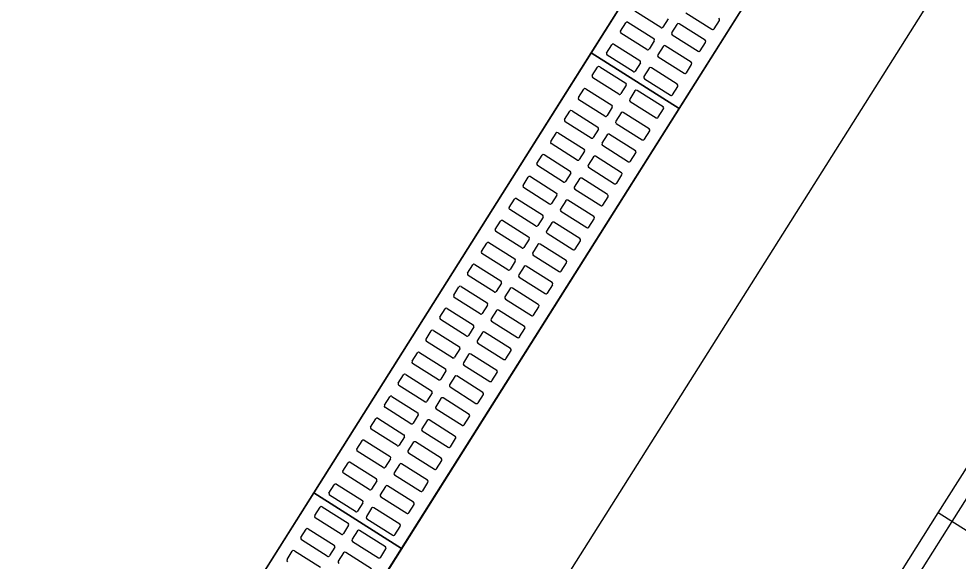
# Model space of a CAD drawing. Extents: x -746176 to -739709, y -1128407 to -1124482.
# Drawn here: x -743177.296 to -743175.489, y -1127097.018 to -1127095.976 of the extents above; entities that cross this region are included whole.
import ezdxf

# ---------------------------------------------------------------- set-up
doc = ezdxf.new("R2010")
doc.units = 0
for name, color, linetype in [('Vrstva 18', 7, 'Continuous'), ('Vrstva 40', 7, 'Continuous'), ('Vrstva 48', 7, 'Continuous'), ('Vrstva 49', 7, 'Continuous')]:
    doc.layers.add(name, color=color, linetype=linetype)

msp = doc.modelspace()

# ---------------------------------------------------------------- linework, layer by layer
at = {"layer": 'Vrstva 18'}
msp.add_lwpolyline([(-743072.4868, -1126932.7514), (-743098.6471, -1126974.1456), (-743125.9402, -1127017.3839), (-743152.604, -1127059.6082), (-743175.0227, -1127095.1157), (-743199.1633, -1127133.3459), (-743215.971, -1127159.9412), (-743232.818, -1127186.5147), (-743247.4563, -1127209.8113), (-743254.52, -1127221.6389), (-743261.299, -1127233.6914), (-743264.1553, -1127239.1951), (-743264.862, -1127241.1083), (-743267.3367, -1127245.816), (-743268.2889, -1127247.1585), (-743271.7107, -1127253.7504), (-743281.1217, -1127274.1963), (-743291.9232, -1127301.4196), (-743296.7241, -1127315.2221), (-743301.1161, -1127329.1278), (-743306.7868, -1127349.5059)], dxfattribs=at)
at = {"layer": 'Vrstva 40'}
for p, q in [((-743175.5279, -1127096.9256), (-743174.567, -1127095.4035)), ((-743175.5012, -1127096.9424), (-743174.5403, -1127095.4203)), ((-743176.4888, -1127098.4477), (-743175.5279, -1127096.9256)), ((-743175.3855, -1127097.0155), (-743175.5279, -1127096.9256)), ((-743175.3855, -1127097.0155), (-743175.5279, -1127096.9256)), ((-743176.4621, -1127098.4645), (-743175.5012, -1127096.9424))]:
    msp.add_line(p, q, dxfattribs=at)
at = {"layer": 'Vrstva 48'}
for p, q in [((-743177.0163, -1127097.3423), (-743175.8563, -1127095.5049)), ((-743175.6419, -1127095.5398), (-743176.8018, -1127097.3773)), ((-743175.5012, -1127096.9424), (-743174.7114, -1127095.6913)), ((-743175.8714, -1127097.5288), (-743175.5012, -1127096.9424))]:
    msp.add_line(p, q, dxfattribs=at)
at = {"layer": 'Vrstva 49'}
for p, q in [((-743176.1952, -1127096.0416), (-743175.6614, -1127095.196)), ((-743176.729, -1127096.8872), (-743176.1952, -1127096.0416)), ((-743176.1952, -1127096.0416), (-743176.0261, -1127096.1484)), ((-743177.2628, -1127097.7328), (-743176.729, -1127096.8872)), ((-743176.729, -1127096.8872), (-743176.5599, -1127096.994))]:
    msp.add_line(p, q, dxfattribs=at)
for points in [[(-743176.0261, -1127096.1484), (-743175.4922, -1127095.3028), (-743175.6614, -1127095.196), (-743176.1952, -1127096.0416)], [(-743176.5599, -1127096.994), (-743176.0261, -1127096.1484), (-743176.1952, -1127096.0416), (-743176.729, -1127096.8872)], [(-743177.0937, -1127097.8396), (-743176.5599, -1127096.994), (-743176.729, -1127096.8872), (-743177.2628, -1127097.7328)]]:
    msp.add_lwpolyline(points, close=True, dxfattribs=at)
for points in [[(-743176.0616, -1127095.993), (-743176.1115, -1127095.9615)], [(-743176.0474, -1127095.9761), (-743176.0575, -1127095.9921)], [(-743176.013, -1127095.9647), (-743175.9631, -1127095.9962)], [(-743176.1391, -1127095.9996), (-743176.129, -1127095.9836)], [(-743176.1248, -1127095.9826), (-743176.075, -1127096.0141)], [(-743176.0305, -1127095.9867), (-743176.0406, -1127096.0028)], [(-743175.9764, -1127096.0173), (-743176.0263, -1127095.9858)], [(-743175.959, -1127095.9952), (-743175.9488, -1127095.9792)], [(-743176.0883, -1127096.0353), (-743176.1382, -1127096.0038)], [(-743176.0396, -1127096.0069), (-743175.9898, -1127096.0384)], [(-743176.1658, -1127096.0418), (-743176.1556, -1127096.0258)], [(-743176.1515, -1127096.0249), (-743176.1016, -1127096.0564)], [(-743176.074, -1127096.0183), (-743176.0841, -1127096.0343)], [(-743176.0571, -1127096.029), (-743176.0672, -1127096.045)], [(-743176.0031, -1127096.0595), (-743176.053, -1127096.028)], [(-743175.9856, -1127096.0375), (-743175.9755, -1127096.0214)], [(-743176.1149, -1127096.0775), (-743176.1648, -1127096.046)], [(-743176.0663, -1127096.0491), (-743176.0164, -1127096.0806)], [(-743176.1007, -1127096.0605), (-743176.1108, -1127096.0765)], [(-743176.0123, -1127096.0797), (-743176.0021, -1127096.0637)], [(-743176.1932, -1127096.0852), (-743176.183, -1127096.0692)], [(-743176.1789, -1127096.0683), (-743176.129, -1127096.0998)], [(-743176.0838, -1127096.0712), (-743176.0939, -1127096.0872)], [(-743176.0297, -1127096.1017), (-743176.0796, -1127096.0702)], [(-743176.1423, -1127096.1209), (-743176.1922, -1127096.0894)], [(-743176.1281, -1127096.1039), (-743176.1382, -1127096.1199)], [(-743176.0929, -1127096.0914), (-743176.0431, -1127096.1228)], [(-743176.2198, -1127096.1275), (-743176.2097, -1127096.1114)], [(-743176.2055, -1127096.1105), (-743176.1557, -1127096.142)], [(-743176.1112, -1127096.1146), (-743176.1213, -1127096.1306)], [(-743176.0571, -1127096.1451), (-743176.107, -1127096.1136)], [(-743176.0389, -1127096.1219), (-743176.0288, -1127096.1059)], [(-743176.169, -1127096.1631), (-743176.2189, -1127096.1316)], [(-743176.1203, -1127096.1347), (-743176.0705, -1127096.1662)], [(-743176.2465, -1127096.1697), (-743176.2363, -1127096.1536)], [(-743176.2322, -1127096.1527), (-743176.1823, -1127096.1842)], [(-743176.1547, -1127096.1461), (-743176.1648, -1127096.1622)], [(-743176.1378, -1127096.1568), (-743176.1479, -1127096.1728)], [(-743176.0838, -1127096.1874), (-743176.1337, -1127096.1559)], [(-743176.0663, -1127096.1653), (-743176.0562, -1127096.1493)], [(-743176.1956, -1127096.2053), (-743176.2455, -1127096.1738)], [(-743176.1814, -1127096.1883), (-743176.1915, -1127096.2044)], [(-743176.147, -1127096.177), (-743176.0971, -1127096.2085)], [(-743176.093, -1127096.2075), (-743176.0828, -1127096.1915)], [(-743176.2731, -1127096.2119), (-743176.263, -1127096.1959)], [(-743176.2589, -1127096.1949), (-743176.209, -1127096.2264)], [(-743176.1645, -1127096.199), (-743176.1746, -1127096.2151)], [(-743176.1104, -1127096.2296), (-743176.1603, -1127096.1981)], [(-743176.2223, -1127096.2475), (-743176.2722, -1127096.216)], [(-743176.208, -1127096.2306), (-743176.2182, -1127096.2466)], [(-743176.1736, -1127096.2192), (-743176.1238, -1127096.2507)], [(-743176.2998, -1127096.2541), (-743176.2896, -1127096.2381)], [(-743176.2855, -1127096.2371), (-743176.2356, -1127096.2686)], [(-743176.1911, -1127096.2412), (-743176.2012, -1127096.2573)], [(-743176.1371, -1127096.2718), (-743176.187, -1127096.2403)], [(-743176.1196, -1127096.2497), (-743176.1095, -1127096.2337)], [(-743176.2489, -1127096.2898), (-743176.2988, -1127096.2583)], [(-743176.2003, -1127096.2614), (-743176.1504, -1127096.2929)], [(-743176.3264, -1127096.2963), (-743176.3163, -1127096.2803)], [(-743176.3122, -1127096.2794), (-743176.2623, -1127096.3109)], [(-743176.2347, -1127096.2728), (-743176.2448, -1127096.2888)], [(-743176.2178, -1127096.2835), (-743176.2279, -1127096.2995)], [(-743176.1637, -1127096.314), (-743176.2136, -1127096.2825)], [(-743176.1463, -1127096.292), (-743176.1362, -1127096.2759)], [(-743176.2756, -1127096.332), (-743176.3255, -1127096.3005)], [(-743176.2613, -1127096.315), (-743176.2715, -1127096.331)], [(-743176.227, -1127096.3036), (-743176.1771, -1127096.3351)], [(-743176.1729, -1127096.3342), (-743176.1628, -1127096.3182)], [(-743176.3531, -1127096.3386), (-743176.343, -1127096.3225)], [(-743176.3388, -1127096.3216), (-743176.2889, -1127096.3531)], [(-743176.2444, -1127096.3257), (-743176.2545, -1127096.3417)], [(-743176.1904, -1127096.3562), (-743176.2403, -1127096.3247)], [(-743176.3023, -1127096.3742), (-743176.3521, -1127096.3427)], [(-743176.2536, -1127096.3459), (-743176.2037, -1127096.3773)], [(-743176.3797, -1127096.3808), (-743176.3696, -1127096.3647)], [(-743176.3655, -1127096.3638), (-743176.3156, -1127096.3953)], [(-743176.288, -1127096.3572), (-743176.2981, -1127096.3733)], [(-743176.2711, -1127096.3679), (-743176.2812, -1127096.3839)], [(-743176.217, -1127096.3985), (-743176.2669, -1127096.367)], [(-743176.1996, -1127096.3764), (-743176.1895, -1127096.3604)], [(-743176.3289, -1127096.4164), (-743176.3788, -1127096.3849)], [(-743176.2803, -1127096.3881), (-743176.2304, -1127096.4196)], [(-743176.4064, -1127096.423), (-743176.3963, -1127096.407)], [(-743176.3921, -1127096.406), (-743176.3422, -1127096.4375)], [(-743176.3146, -1127096.3994), (-743176.3248, -1127096.4155)], [(-743176.2977, -1127096.4101), (-743176.3079, -1127096.4262)], [(-743176.2437, -1127096.4407), (-743176.2936, -1127096.4092)], [(-743176.2262, -1127096.4186), (-743176.2161, -1127096.4026)], [(-743176.3556, -1127096.4586), (-743176.4054, -1127096.4271)], [(-743176.3413, -1127096.4417), (-743176.3514, -1127096.4577)], [(-743176.3069, -1127096.4303), (-743176.257, -1127096.4618)], [(-743176.2529, -1127096.4609), (-743176.2428, -1127096.4448)], [(-743176.433, -1127096.4652), (-743176.4229, -1127096.4492)], [(-743176.4188, -1127096.4483), (-743176.3689, -1127096.4797)], [(-743176.3244, -1127096.4523), (-743176.3345, -1127096.4684)], [(-743176.2704, -1127096.4829), (-743176.3202, -1127096.4514)], [(-743176.3822, -1127096.5009), (-743176.4321, -1127096.4694)], [(-743176.3336, -1127096.4725), (-743176.2837, -1127096.504)], [(-743176.4597, -1127096.5074), (-743176.4496, -1127096.4914)], [(-743176.4454, -1127096.4905), (-743176.3955, -1127096.522)], [(-743176.368, -1127096.4839), (-743176.3781, -1127096.4999)], [(-743176.351, -1127096.4946), (-743176.3612, -1127096.5106)], [(-743176.297, -1127096.5251), (-743176.3469, -1127096.4936)], [(-743176.2795, -1127096.5031), (-743176.2694, -1127096.487)], [(-743176.4089, -1127096.5431), (-743176.4588, -1127096.5116)], [(-743176.3602, -1127096.5147), (-743176.3103, -1127096.5462)], [(-743176.4863, -1127096.5497), (-743176.4762, -1127096.5336)], [(-743176.4721, -1127096.5327), (-743176.4222, -1127096.5642)], [(-743176.3946, -1127096.5261), (-743176.4047, -1127096.5421)], [(-743176.3777, -1127096.5368), (-743176.3878, -1127096.5528)], [(-743176.3237, -1127096.5673), (-743176.3736, -1127096.5359)], [(-743176.3062, -1127096.5453), (-743176.2961, -1127096.5293)], [(-743176.4355, -1127096.5853), (-743176.4854, -1127096.5538)], [(-743176.4213, -1127096.5683), (-743176.4314, -1127096.5844)], [(-743176.3869, -1127096.557), (-743176.337, -1127096.5885)], [(-743176.3329, -1127096.5875), (-743176.3227, -1127096.5715)], [(-743176.513, -1127096.5919), (-743176.5029, -1127096.5759)], [(-743176.4987, -1127096.5749), (-743176.4488, -1127096.6064)], [(-743176.4043, -1127096.579), (-743176.4145, -1127096.595)], [(-743176.3503, -1127096.6096), (-743176.4002, -1127096.5781)], [(-743176.4622, -1127096.6275), (-743176.5121, -1127096.596)], [(-743176.4135, -1127096.5992), (-743176.3636, -1127096.6307)], [(-743176.5397, -1127096.6341), (-743176.5295, -1127096.6181)], [(-743176.5254, -1127096.6171), (-743176.4755, -1127096.6486)], [(-743176.4479, -1127096.6106), (-743176.458, -1127096.6266)], [(-743176.431, -1127096.6212), (-743176.4411, -1127096.6373)], [(-743176.377, -1127096.6518), (-743176.4269, -1127096.6203)], [(-743176.3595, -1127096.6297), (-743176.3494, -1127096.6137)], [(-743176.4888, -1127096.6697), (-743176.5387, -1127096.6383)], [(-743176.4402, -1127096.6414), (-743176.3903, -1127096.6729)], [(-743176.5663, -1127096.6763), (-743176.5562, -1127096.6603)], [(-743176.552, -1127096.6594), (-743176.5022, -1127096.6909)], [(-743176.4746, -1127096.6528), (-743176.4847, -1127096.6688)], [(-743176.4577, -1127096.6635), (-743176.4678, -1127096.6795)], [(-743176.4036, -1127096.694), (-743176.4535, -1127096.6625)], [(-743176.3862, -1127096.672), (-743176.376, -1127096.6559)], [(-743176.5155, -1127096.712), (-743176.5654, -1127096.6805)], [(-743176.5012, -1127096.695), (-743176.5113, -1127096.711)], [(-743176.4668, -1127096.6836), (-743176.417, -1127096.7151)], [(-743176.4128, -1127096.7142), (-743176.4027, -1127096.6981)], [(-743176.593, -1127096.7186), (-743176.5828, -1127096.7025)], [(-743176.5787, -1127096.7016), (-743176.5288, -1127096.7331)], [(-743176.4843, -1127096.7057), (-743176.4944, -1127096.7217)], [(-743176.4303, -1127096.7362), (-743176.4802, -1127096.7047)], [(-743176.5421, -1127096.7542), (-743176.592, -1127096.7227)], [(-743176.4935, -1127096.7258), (-743176.4436, -1127096.7573)], [(-743176.6196, -1127096.7608), (-743176.6095, -1127096.7447)], [(-743176.6054, -1127096.7438), (-743176.5555, -1127096.7753)], [(-743176.5279, -1127096.7372), (-743176.538, -1127096.7533)], [(-743176.511, -1127096.7479), (-743176.5211, -1127096.7639)], [(-743176.4569, -1127096.7785), (-743176.5068, -1127096.747)], [(-743176.4395, -1127096.7564), (-743176.4293, -1127096.7404)], [(-743176.5688, -1127096.7964), (-743176.6187, -1127096.7649)], [(-743176.5202, -1127096.7681), (-743176.4703, -1127096.7996)], [(-743176.6463, -1127096.803), (-743176.6361, -1127096.787)], [(-743176.632, -1127096.786), (-743176.5821, -1127096.8175)], [(-743176.5545, -1127096.7794), (-743176.5647, -1127096.7955)], [(-743176.5376, -1127096.7901), (-743176.5477, -1127096.8062)], [(-743176.4836, -1127096.8207), (-743176.5335, -1127096.7892)], [(-743176.4661, -1127096.7986), (-743176.456, -1127096.7826)], [(-743176.5954, -1127096.8386), (-743176.6453, -1127096.8071)], [(-743176.5812, -1127096.8217), (-743176.5913, -1127096.8377)], [(-743176.5468, -1127096.8103), (-743176.4969, -1127096.8418)], [(-743176.4928, -1127096.8409), (-743176.4827, -1127096.8248)], [(-743176.6729, -1127096.8452), (-743176.6628, -1127096.8292)], [(-743176.6587, -1127096.8282), (-743176.6088, -1127096.8597)], [(-743176.5643, -1127096.8323), (-743176.5744, -1127096.8484)], [(-743176.5102, -1127096.8629), (-743176.5601, -1127096.8314)], [(-743176.6221, -1127096.8809), (-743176.672, -1127096.8494)], [(-743176.5735, -1127096.8525), (-743176.5236, -1127096.884)], [(-743176.6996, -1127096.8874), (-743176.6895, -1127096.8714)], [(-743176.6853, -1127096.8705), (-743176.6354, -1127096.902)], [(-743176.6078, -1127096.8639), (-743176.618, -1127096.8799)], [(-743176.5909, -1127096.8746), (-743176.601, -1127096.8906)], [(-743176.5369, -1127096.9051), (-743176.5868, -1127096.8736)], [(-743176.5194, -1127096.8831), (-743176.5093, -1127096.867)], [(-743176.6488, -1127096.9231), (-743176.6986, -1127096.8916)], [(-743176.6001, -1127096.8947), (-743176.5502, -1127096.9262)], [(-743176.727, -1127096.9308), (-743176.7168, -1127096.9148)], [(-743176.7127, -1127096.9139), (-743176.6628, -1127096.9454)], [(-743176.6345, -1127096.9061), (-743176.6446, -1127096.9221)], [(-743176.6176, -1127096.9168), (-743176.6277, -1127096.9328)], [(-743176.5635, -1127096.9473), (-743176.6134, -1127096.9158)], [(-743176.5461, -1127096.9253), (-743176.536, -1127096.9093)], [(-743176.6761, -1127096.9665), (-743176.726, -1127096.935)], [(-743176.6619, -1127096.9495), (-743176.672, -1127096.9655)], [(-743176.6268, -1127096.937), (-743176.5769, -1127096.9685)], [(-743176.5727, -1127096.9675), (-743176.5626, -1127096.9515)], [(-743176.7536, -1127096.9731), (-743176.7435, -1127096.957)], [(-743176.7394, -1127096.9561), (-743176.6895, -1127096.9876)], [(-743176.645, -1127096.9602), (-743176.6551, -1127096.9762)], [(-743176.5909, -1127096.9907), (-743176.6408, -1127096.9592)], [(-743176.7028, -1127097.0087), (-743176.7527, -1127096.9772)], [(-743176.6542, -1127096.9803), (-743176.6043, -1127097.0118)], [(-743176.7803, -1127097.0153), (-743176.7702, -1127096.9992)], [(-743176.766, -1127096.9983), (-743176.7161, -1127097.0298)], [(-743176.6885, -1127096.9917), (-743176.6987, -1127097.0078)], [(-743176.6716, -1127097.0024), (-743176.6817, -1127097.0184)], [(-743176.6176, -1127097.033), (-743176.6675, -1127097.0015)], [(-743176.6001, -1127097.0109), (-743176.59, -1127096.9949)]]:
    msp.add_lwpolyline(points, dxfattribs=at)
for centre, start, end in [((-743175.9514, -1127095.9776), 327.7363, 57.7363), ((-743176.1264, -1127095.9852), 57.7363, 147.7363), ((-743176.06, -1127095.9905), 237.7363, 327.7363), ((-743176.0279, -1127095.9883), 57.7363, 147.7363), ((-743175.9615, -1127095.9936), 237.7363, 327.7363), ((-743176.1366, -1127096.0012), 147.7363, 237.7363), ((-743176.038, -1127096.0044), 147.7363, 237.7363), ((-743176.1531, -1127096.0274), 57.7363, 147.7363), ((-743176.0766, -1127096.0167), 327.7363, 57.7363), ((-743176.0546, -1127096.0306), 57.7363, 147.7363), ((-743175.978, -1127096.0198), 327.7363, 57.7363), ((-743176.1632, -1127096.0434), 147.7363, 237.7363), ((-743176.0867, -1127096.0327), 237.7363, 327.7363), ((-743176.0647, -1127096.0466), 147.7363, 237.7363), ((-743175.9881, -1127096.0359), 237.7363, 327.7363), ((-743176.1805, -1127096.0708), 57.7363, 147.7363), ((-743176.1032, -1127096.0589), 327.7363, 57.7363), ((-743176.0047, -1127096.0621), 327.7363, 57.7363), ((-743176.1906, -1127096.0868), 147.7363, 237.7363), ((-743176.1133, -1127096.0749), 237.7363, 327.7363), ((-743176.0812, -1127096.0728), 57.7363, 147.7363), ((-743176.0148, -1127096.0781), 237.7363, 327.7363), ((-743176.1306, -1127096.1023), 327.7363, 57.7363), ((-743176.0913, -1127096.0888), 147.7363, 237.7363), ((-743176.0313, -1127096.1043), 327.7363, 57.7363), ((-743176.2071, -1127096.113), 57.7363, 147.7363), ((-743176.1407, -1127096.1183), 237.7363, 327.7363), ((-743176.1086, -1127096.1162), 57.7363, 147.7363), ((-743176.0415, -1127096.1203), 237.7363, 327.7363), ((-743176.2173, -1127096.1291), 147.7363, 237.7363), ((-743176.1187, -1127096.1322), 147.7363, 237.7363), ((-743176.2338, -1127096.1552), 57.7363, 147.7363), ((-743176.1573, -1127096.1445), 327.7363, 57.7363), ((-743176.1353, -1127096.1584), 57.7363, 147.7363), ((-743176.0587, -1127096.1477), 327.7363, 57.7363), ((-743176.2439, -1127096.1713), 147.7363, 237.7363), ((-743176.1674, -1127096.1606), 237.7363, 327.7363), ((-743176.1454, -1127096.1744), 147.7363, 237.7363), ((-743176.0689, -1127096.1637), 237.7363, 327.7363), ((-743176.1839, -1127096.1867), 327.7363, 57.7363), ((-743176.0854, -1127096.1899), 327.7363, 57.7363), ((-743176.2706, -1127096.2135), 147.7363, 237.7363), ((-743176.2605, -1127096.1975), 57.7363, 147.7363), ((-743176.194, -1127096.2028), 237.7363, 327.7363), ((-743176.1619, -1127096.2006), 57.7363, 147.7363), ((-743176.0955, -1127096.2059), 237.7363, 327.7363), ((-743176.2106, -1127096.229), 327.7363, 57.7363), ((-743176.172, -1127096.2167), 147.7363, 237.7363), ((-743176.112, -1127096.2321), 327.7363, 57.7363), ((-743176.2871, -1127096.2397), 57.7363, 147.7363), ((-743176.2207, -1127096.245), 237.7363, 327.7363), ((-743176.1886, -1127096.2428), 57.7363, 147.7363), ((-743176.2972, -1127096.2557), 147.7363, 237.7363), ((-743176.1987, -1127096.2589), 147.7363, 237.7363), ((-743176.1222, -1127096.2481), 237.7363, 327.7363), ((-743176.3138, -1127096.2819), 57.7363, 147.7363), ((-743176.2372, -1127096.2712), 327.7363, 57.7363), ((-743176.2152, -1127096.2851), 57.7363, 147.7363), ((-743176.1387, -1127096.2743), 327.7363, 57.7363), ((-743176.3239, -1127096.2979), 147.7363, 237.7363), ((-743176.2473, -1127096.2872), 237.7363, 327.7363), ((-743176.2254, -1127096.3011), 147.7363, 237.7363), ((-743176.1488, -1127096.2904), 237.7363, 327.7363), ((-743176.2639, -1127096.3134), 327.7363, 57.7363), ((-743176.1653, -1127096.3166), 327.7363, 57.7363), ((-743176.3505, -1127096.3402), 147.7363, 237.7363), ((-743176.3404, -1127096.3241), 57.7363, 147.7363), ((-743176.274, -1127096.3294), 237.7363, 327.7363), ((-743176.2419, -1127096.3273), 57.7363, 147.7363), ((-743176.1755, -1127096.3326), 237.7363, 327.7363), ((-743176.2905, -1127096.3556), 327.7363, 57.7363), ((-743176.252, -1127096.3433), 147.7363, 237.7363), ((-743176.192, -1127096.3588), 327.7363, 57.7363), ((-743176.3671, -1127096.3663), 57.7363, 147.7363), ((-743176.3006, -1127096.3717), 237.7363, 327.7363), ((-743176.2685, -1127096.3695), 57.7363, 147.7363), ((-743176.3772, -1127096.3824), 147.7363, 237.7363), ((-743176.2787, -1127096.3855), 147.7363, 237.7363), ((-743176.2021, -1127096.3748), 237.7363, 327.7363), ((-743176.3937, -1127096.4086), 57.7363, 147.7363), ((-743176.3172, -1127096.3978), 327.7363, 57.7363), ((-743176.2952, -1127096.4117), 57.7363, 147.7363), ((-743176.2186, -1127096.401), 327.7363, 57.7363), ((-743176.4038, -1127096.4246), 147.7363, 237.7363), ((-743176.3273, -1127096.4139), 237.7363, 327.7363), ((-743176.3053, -1127096.4278), 147.7363, 237.7363), ((-743176.2288, -1127096.417), 237.7363, 327.7363), ((-743176.3438, -1127096.4401), 327.7363, 57.7363), ((-743176.2453, -1127096.4432), 327.7363, 57.7363), ((-743176.4305, -1127096.4668), 147.7363, 237.7363), ((-743176.4204, -1127096.4508), 57.7363, 147.7363), ((-743176.354, -1127096.4561), 237.7363, 327.7363), ((-743176.3218, -1127096.4539), 57.7363, 147.7363), ((-743176.2554, -1127096.4593), 237.7363, 327.7363), ((-743176.3705, -1127096.4823), 327.7363, 57.7363), ((-743176.332, -1127096.47), 147.7363, 237.7363), ((-743176.272, -1127096.4854), 327.7363, 57.7363), ((-743176.447, -1127096.493), 57.7363, 147.7363), ((-743176.3806, -1127096.4983), 237.7363, 327.7363), ((-743176.3485, -1127096.4962), 57.7363, 147.7363), ((-743176.4572, -1127096.5091), 147.7363, 237.7363), ((-743176.3586, -1127096.5122), 147.7363, 237.7363), ((-743176.2821, -1127096.5015), 237.7363, 327.7363), ((-743176.4737, -1127096.5352), 57.7363, 147.7363), ((-743176.3971, -1127096.5245), 327.7363, 57.7363), ((-743176.3752, -1127096.5384), 57.7363, 147.7363), ((-743176.2986, -1127096.5277), 327.7363, 57.7363), ((-743176.4838, -1127096.5513), 147.7363, 237.7363), ((-743176.4073, -1127096.5405), 237.7363, 327.7363), ((-743176.3853, -1127096.5544), 147.7363, 237.7363), ((-743176.3087, -1127096.5437), 237.7363, 327.7363), ((-743176.4238, -1127096.5667), 327.7363, 57.7363), ((-743176.3253, -1127096.5699), 327.7363, 57.7363), ((-743176.5105, -1127096.5935), 147.7363, 237.7363), ((-743176.5003, -1127096.5775), 57.7363, 147.7363), ((-743176.4339, -1127096.5828), 237.7363, 327.7363), ((-743176.4018, -1127096.5806), 57.7363, 147.7363), ((-743176.3354, -1127096.5859), 237.7363, 327.7363), ((-743176.4504, -1127096.609), 327.7363, 57.7363), ((-743176.4119, -1127096.5966), 147.7363, 237.7363), ((-743176.3519, -1127096.6121), 327.7363, 57.7363), ((-743176.527, -1127096.6197), 57.7363, 147.7363), ((-743176.4606, -1127096.625), 237.7363, 327.7363), ((-743176.4285, -1127096.6228), 57.7363, 147.7363), ((-743176.5371, -1127096.6357), 147.7363, 237.7363), ((-743176.4386, -1127096.6389), 147.7363, 237.7363), ((-743176.362, -1127096.6281), 237.7363, 327.7363), ((-743176.5536, -1127096.6619), 57.7363, 147.7363), ((-743176.4771, -1127096.6512), 327.7363, 57.7363), ((-743176.4551, -1127096.6651), 57.7363, 147.7363), ((-743176.3786, -1127096.6543), 327.7363, 57.7363), ((-743176.5638, -1127096.6779), 147.7363, 237.7363), ((-743176.4872, -1127096.6672), 237.7363, 327.7363), ((-743176.4652, -1127096.6811), 147.7363, 237.7363), ((-743176.3887, -1127096.6704), 237.7363, 327.7363), ((-743176.5038, -1127096.6934), 327.7363, 57.7363), ((-743176.4052, -1127096.6965), 327.7363, 57.7363), ((-743176.5803, -1127096.7041), 57.7363, 147.7363), ((-743176.5139, -1127096.7094), 237.7363, 327.7363), ((-743176.4818, -1127096.7073), 57.7363, 147.7363), ((-743176.4154, -1127096.7126), 237.7363, 327.7363), ((-743176.5904, -1127096.7202), 147.7363, 237.7363), ((-743176.5304, -1127096.7356), 327.7363, 57.7363), ((-743176.4919, -1127096.7233), 147.7363, 237.7363), ((-743176.4319, -1127096.7388), 327.7363, 57.7363), ((-743176.607, -1127096.7463), 57.7363, 147.7363), ((-743176.5405, -1127096.7517), 237.7363, 327.7363), ((-743176.5084, -1127096.7495), 57.7363, 147.7363), ((-743176.6171, -1127096.7624), 147.7363, 237.7363), ((-743176.5185, -1127096.7655), 147.7363, 237.7363), ((-743176.442, -1127096.7548), 237.7363, 327.7363), ((-743176.6336, -1127096.7886), 57.7363, 147.7363), ((-743176.5571, -1127096.7778), 327.7363, 57.7363), ((-743176.5351, -1127096.7917), 57.7363, 147.7363), ((-743176.4585, -1127096.781), 327.7363, 57.7363), ((-743176.6437, -1127096.8046), 147.7363, 237.7363), ((-743176.5672, -1127096.7939), 237.7363, 327.7363), ((-743176.5452, -1127096.8078), 147.7363, 237.7363), ((-743176.4687, -1127096.797), 237.7363, 327.7363), ((-743176.5837, -1127096.8201), 327.7363, 57.7363), ((-743176.4852, -1127096.8232), 327.7363, 57.7363), ((-743176.6603, -1127096.8308), 57.7363, 147.7363), ((-743176.5938, -1127096.8361), 237.7363, 327.7363), ((-743176.5617, -1127096.8339), 57.7363, 147.7363), ((-743176.4953, -1127096.8392), 237.7363, 327.7363), ((-743176.6704, -1127096.8468), 147.7363, 237.7363), ((-743176.6104, -1127096.8623), 327.7363, 57.7363), ((-743176.5719, -1127096.85), 147.7363, 237.7363), ((-743176.5118, -1127096.8654), 327.7363, 57.7363), ((-743176.6869, -1127096.873), 57.7363, 147.7363), ((-743176.6205, -1127096.8783), 237.7363, 327.7363), ((-743176.5884, -1127096.8762), 57.7363, 147.7363), ((-743176.697, -1127096.889), 147.7363, 237.7363), ((-743176.5985, -1127096.8922), 147.7363, 237.7363), ((-743176.522, -1127096.8815), 237.7363, 327.7363), ((-743176.7143, -1127096.9164), 57.7363, 147.7363), ((-743176.637, -1127096.9045), 327.7363, 57.7363), ((-743176.615, -1127096.9184), 57.7363, 147.7363), ((-743176.5385, -1127096.9077), 327.7363, 57.7363), ((-743176.7244, -1127096.9324), 147.7363, 237.7363), ((-743176.6472, -1127096.9205), 237.7363, 327.7363), ((-743176.6252, -1127096.9344), 147.7363, 237.7363), ((-743176.5486, -1127096.9237), 237.7363, 327.7363), ((-743176.6644, -1127096.9479), 327.7363, 57.7363), ((-743176.5651, -1127096.9499), 327.7363, 57.7363), ((-743176.741, -1127096.9586), 57.7363, 147.7363), ((-743176.6745, -1127096.9639), 237.7363, 327.7363), ((-743176.6424, -1127096.9618), 57.7363, 147.7363), ((-743176.5753, -1127096.9659), 237.7363, 327.7363), ((-743176.7511, -1127096.9747), 147.7363, 237.7363), ((-743176.6911, -1127096.9901), 327.7363, 57.7363), ((-743176.6526, -1127096.9778), 147.7363, 237.7363), ((-743176.7676, -1127097.0008), 57.7363, 147.7363), ((-743176.6691, -1127097.004), 57.7363, 147.7363), ((-743176.5925, -1127096.9933), 327.7363, 57.7363), ((-743176.7777, -1127097.0169), 147.7363, 237.7363), ((-743176.7012, -1127097.0062), 237.7363, 327.7363), ((-743176.6792, -1127097.02), 147.7363, 237.7363), ((-743176.6027, -1127097.0093), 237.7363, 327.7363)]:
    msp.add_arc(centre, 0.003, start, end, dxfattribs=at)

doc.saveas('drawing.dxf')
